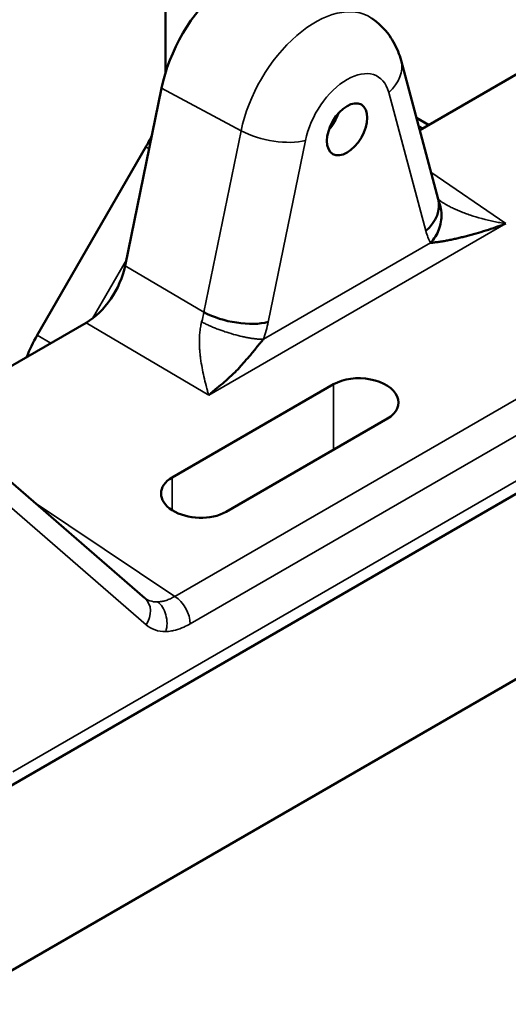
# Model space of a CAD drawing. Header units: millimetres. Extents: x 0 to 14369, y -869 to 2970.
# Tile 464 of 656: x 3665 to 3690, y 1062 to 1113. Entities that reach past the tile are written whole.
import ezdxf

# ---------------------------------------------------------------- set-up
doc = ezdxf.new("R2010")
doc.units = ezdxf.units.MM
doc.header["$LTSCALE"] = 10
doc.layers.add('Sichtbar (ISO)', color=7, linetype='Continuous', lineweight=50)
doc.layers.add('Sichtbar schmal (ISO)', color=7, linetype='Continuous', lineweight=35)

msp = doc.modelspace()

# ---------------------------------------------------------------- linework, layer by layer
at = {"layer": 'Sichtbar (ISO)'}
for p, q in [((3795.314, 1148.71), (3663.968, 1072.878)), ((3672.426, 1110.533), (3672.426, 1134.799)), ((3672.426, 1134.799), (3672.426, 1110.533)), ((3697.538, 1114.298), (3685.789, 1107.515)), ((3684.811, 1111.165), (3686.762, 1103.883)), ((3672.217, 1109.722), (3670.308, 1100.39)), ((3686.256, 1107.784), (3685.618, 1108.153)), ((3685.618, 1108.153), (3686.256, 1107.784)), ((3665.684, 1096.742), (3671.391, 1106.627)), ((3671.391, 1106.627), (3665.684, 1096.742)), ((3686.847, 1103.804), (3686.816, 1103.826)), ((3668.261, 1097.395), (3659.615, 1092.403)), ((3672.78, 1089.263), (3681.265, 1094.162)), ((3715.065, 1092.653), (3661.254, 1061.586)), ((3684.094, 1092.358), (3675.608, 1087.459)), ((3671.347, 1082.92), (3663.181, 1089.992)), ((3671.363, 1082.908), (3671.357, 1082.911)), ((3672.194, 1082.556), (3672.194, 1082.556)), ((3671.51, 1081.7), (3671.512, 1081.7)), ((3671.584, 1081.888), (3671.585, 1081.888)), ((3671.926, 1081.239), (3671.926, 1081.239)), ((3672.211, 1081.181), (3672.211, 1081.181))]:
    msp.add_line(p, q, dxfattribs=at)
for centre, major_axis, ratio, start_param, end_param in [((3676.316, 1110.82), (3, 5.196), 0.57735, 6.246119, 8.37758), ((3680.558, 1108.371), (0.75, 1.299), 0.57735, 4.372552, 5.052226), ((3668.891, 1108.07), (2.5, 4.33), 0.57735, 4.712389, 4.848469), ((3668.891, 1108.07), (-2.5, -4.33), 0.57735, 1.570796, 1.706877), ((3684.347, 1103.236), (2.415, 0.647), 0.707107, 5.327869, 6.283185), ((3668.257, 1099.845), (1.499, 2.599), 0.578565, 3.927476, 5.234371), ((3676.062, 1098.453), (-2.449, 0.501), 0.408248, 0.938437, 2.456873), ((3668.184, 1095.298), (2.5, 4.33), 0.57735, 1.570796, 1.829556), ((3668.184, 1095.298), (-2.5, -4.33), 0.57735, 4.712389, 4.971148), ((3682.68, 1093.26), (-1.999, 0.096), 0.606728, 2.385264, 5.526857), ((3674.194, 1088.361), (-1.999, 0.096), 0.606728, 5.526857, 8.668449), ((3670.561, 1082.013), (0.786, 0.907), 0.811503, 6.276296, 6.283185)]:
    msp.add_ellipse(centre, major_axis=major_axis, ratio=ratio, start_param=start_param, end_param=end_param, dxfattribs=at)
msp.add_ellipse((3681.972, 1107.554), major_axis=(0.75, 1.299), ratio=0.57735, dxfattribs=at)
for points, knots in [([(3684.811, 1111.165), (3684.768, 1111.327), (3684.714, 1111.489), (3684.585, 1111.812), (3684.509, 1111.974), (3684.33, 1112.291), (3684.227, 1112.448), (3683.994, 1112.748), (3683.863, 1112.893), (3683.576, 1113.162), (3683.42, 1113.287), (3683.253, 1113.398)], [0.2617994, 0.2617994, 0.2617994, 0.2617994, 0.3591059, 0.3591059, 0.4564123, 0.4564123, 0.5537188, 0.5537188, 0.6510253, 0.6510253, 0.7483318, 0.7483318, 0.7483318, 0.7483318]), ([(3686.789, 1103.759), (3686.83, 1103.667), (3686.902, 1103.453), (3686.947, 1103.093), (3686.919, 1102.695), (3686.814, 1102.299), (3686.63, 1101.912), (3686.454, 1101.696), (3686.359, 1101.59)], [0.268971, 0.268971, 0.268971, 0.268971, 0.3737381, 0.5005443, 0.6275216, 0.753402, 0.8780207, 1, 1, 1, 1]), ([(3686.768, 1103.861), (3686.769, 1103.86), (3686.77, 1103.859), (3686.79, 1103.844), (3686.811, 1103.83), (3686.84, 1103.809), (3686.847, 1103.804), (3686.855, 1103.799)], [0.10330609, 0.10330609, 0.10330609, 0.10330609, 0.10403233, 0.10403233, 0.11388335, 0.11388335, 0.1173508, 0.1173508, 0.1173508, 0.1173508]), ([(3689.832, 1102.424), (3689.819, 1102.42), (3689.806, 1102.415), (3689.793, 1102.411), (3689.619, 1102.351), (3689.444, 1102.294), (3689.27, 1102.239), (3689.097, 1102.185), (3688.924, 1102.134), (3688.752, 1102.085), (3688.667, 1102.06), (3688.581, 1102.036), (3688.496, 1102.013), (3688.411, 1101.99), (3688.327, 1101.967), (3688.243, 1101.945), (3688.159, 1101.923), (3688.075, 1101.902), (3687.992, 1101.881), (3687.909, 1101.86), (3687.827, 1101.84), (3687.745, 1101.821), (3687.663, 1101.802), (3687.581, 1101.784), (3687.5, 1101.766), (3687.419, 1101.749), (3687.339, 1101.732), (3687.26, 1101.717), (3687.22, 1101.709), (3687.18, 1101.702), (3687.141, 1101.695), (3687.102, 1101.688), (3687.063, 1101.681), (3687.024, 1101.675), (3686.946, 1101.661), (3686.869, 1101.65), (3686.793, 1101.639), (3686.718, 1101.629), (3686.643, 1101.62), (3686.571, 1101.611), (3686.535, 1101.607), (3686.499, 1101.603), (3686.464, 1101.6), (3686.446, 1101.598), (3686.429, 1101.596), (3686.411, 1101.595), (3686.394, 1101.593), (3686.377, 1101.591), (3686.359, 1101.59)], [0.1164561, 0.1164561, 0.1164561, 0.1164561, 0.1259482, 0.1259482, 0.1259482, 0.251947, 0.251947, 0.251947, 0.3776205, 0.3776205, 0.3776205, 0.4402525, 0.4402525, 0.4402525, 0.5027214, 0.5027214, 0.5027214, 0.5650234, 0.5650234, 0.5650234, 0.6271687, 0.6271687, 0.6271687, 0.6891842, 0.6891842, 0.6891842, 0.7511184, 0.7511184, 0.7511184, 0.7820785, 0.7820785, 0.7820785, 0.8130493, 0.8130493, 0.8130493, 0.8750783, 0.8750783, 0.8750783, 0.937344, 0.937344, 0.937344, 0.9686155, 0.9686155, 0.9686155, 0.9842929, 0.9842929, 0.9842929, 1, 1, 1, 1]), ([(3690.314, 1102.601), (3690.227, 1102.568), (3690.141, 1102.535), (3690.054, 1102.503), (3689.98, 1102.476), (3689.906, 1102.45), (3689.832, 1102.424)], [0.0000003, 0.0000003, 0.0000003, 0.0000003, 0.0629406, 0.0629406, 0.0629406, 0.1164561, 0.1164561, 0.1164561, 0.1164561]), ([(3677.585, 1096.524), (3677.568, 1096.506), (3677.533, 1096.469), (3677.481, 1096.412), (3677.377, 1096.305), (3677.195, 1096.078), (3677.039, 1095.863), (3676.856, 1095.655), (3676.77, 1095.548), (3676.668, 1095.454), (3676.494, 1095.257), (3676.336, 1095.054), (3676.162, 1094.868), (3675.784, 1094.521), (3675.45, 1094.208), (3675.057, 1093.913), (3674.887, 1093.746), (3674.794, 1093.667), (3674.733, 1093.614), (3674.703, 1093.589)], [0, 0, 0, 0, 0.031737, 0.063446, 0.10823, 0.171251, 0.234348, 0.297605, 0.342326, 0.387126, 0.450347, 0.513772, 0.57727, 0.667087, 0.756945, 0.846582, 0.91015, 0.955084, 1, 1, 1, 1])]:
    msp.add_open_spline(points, degree=3, knots=knots, dxfattribs=at)
msp.add_open_spline([(3671.353, 1082.917), (3671.361, 1082.909), (3671.367, 1082.905), (3671.373, 1082.901)], degree=3, dxfattribs=at)
at = {"layer": 'Sichtbar schmal (ISO)'}
for p, q in [((3664.398, 1073.802), (3795.713, 1149.617)), ((3672.922, 1083.018), (3785.582, 1148.062)), ((3786.386, 1146.619), (3673.726, 1081.575)), ((3676.401, 1107.477), (3672.217, 1109.722)), ((3686.115, 1102.215), (3684.164, 1109.497)), ((3685.956, 1107.611), (3685.728, 1107.743)), ((3685.728, 1107.743), (3685.956, 1107.611)), ((3674.449, 1097.942), (3676.401, 1107.477)), ((3671.391, 1106.627), (3671.564, 1106.527)), ((3671.564, 1106.527), (3671.391, 1106.627)), ((3679.781, 1106.967), (3677.83, 1097.432)), ((3690.314, 1102.601), (3686.379, 1105.311)), ((3686.889, 1103.776), (3686.889, 1103.776)), ((3687.274, 1103.547), (3687.273, 1103.546)), ((3686.912, 1103.338), (3686.911, 1103.337)), ((3687.89, 1103.255), (3687.891, 1103.255)), ((3674.703, 1093.589), (3690.314, 1102.601)), ((3686.159, 1102.255), (3686.161, 1102.256)), ((3686.36, 1101.59), (3677.585, 1096.524)), ((3670.37, 1100.694), (3668.593, 1097.617)), ((3668.593, 1097.617), (3670.37, 1100.694)), ((3670.308, 1100.39), (3674.449, 1097.942)), ((3668.261, 1097.395), (3674.703, 1093.589)), ((3677.784, 1097.42), (3677.785, 1097.42)), ((3666.407, 1096.324), (3665.684, 1096.742)), ((3665.684, 1096.742), (3666.407, 1096.324)), ((3675.712, 1096.871), (3675.712, 1096.871)), ((3674.205, 1096.452), (3674.208, 1096.455)), ((3674.221, 1096.011), (3674.221, 1096.01)), ((3674.289, 1095.402), (3674.289, 1095.402)), ((3681.265, 1094.162), (3681.265, 1090.725)), ((3672.78, 1087.544), (3672.78, 1089.263)), ((3671.41, 1081.523), (3663.208, 1088.626)), ((3665.496, 1087.987), (3672.922, 1083.018))]:
    msp.add_line(p, q, dxfattribs=at)
for centre, major_axis, ratio, start_param, end_param in [((3680.297, 1108.522), (2.852, 4.941), 0.57735, 6.246119, 8.37758), ((3682.396, 1110.518), (2.415, 0.647), 0.707107, 5.327869, 6.283185), ((3681.972, 1107.554), (1.604, 2.778), 0.57735, 5.759587, 8.37758), ((3678.013, 1107.988), (2.449, -0.501), 0.408248, 4.08003, 5.598466), ((3689.913, 1105.521), (-2.813, -4.726), 0.579562, 5.767239, 5.94952), ((3670.561, 1082.013), (0.786, 0.907), 0.811503, 4.867311, 6.276296), ((3672.877, 1082.065), (0.6, -1.039), 0.57735, 0.785398, 2.303835)]:
    msp.add_ellipse(centre, major_axis=major_axis, ratio=ratio, start_param=start_param, end_param=end_param, dxfattribs=at)
for points, knots in [([(3686.855, 1103.799), (3686.874, 1103.785), (3686.924, 1103.753), (3687.017, 1103.693), (3687.232, 1103.566), (3687.449, 1103.454), (3687.684, 1103.343), (3687.927, 1103.239), (3688.196, 1103.135), (3688.474, 1103.036), (3689.055, 1102.855), (3689.67, 1102.714), (3689.988, 1102.654), (3690.208, 1102.617), (3690.314, 1102.601)], [0.2551925, 0.2551925, 0.2551925, 0.2551925, 0.2794035, 0.3217065, 0.3807802, 0.4397038, 0.4990768, 0.5592423, 0.6207234, 0.68359, 0.7747964, 0.8678005, 0.9338968, 1, 1, 1, 1]), ([(3674.703, 1093.589), (3674.693, 1093.621), (3674.672, 1093.689), (3674.64, 1093.795), (3674.579, 1094.008), (3674.468, 1094.452), (3674.376, 1094.888), (3674.293, 1095.363), (3674.262, 1095.593), (3674.235, 1095.821), (3674.217, 1096.054), (3674.212, 1096.178), (3674.207, 1096.304), (3674.208, 1096.567), (3674.223, 1096.833), (3674.26, 1097.129), (3674.291, 1097.283), (3674.309, 1097.362), (3674.321, 1097.415), (3674.328, 1097.44)], [0, 0, 0, 0, 0.047223, 0.094485, 0.161337, 0.255452, 0.347704, 0.436458, 0.497041, 0.556768, 0.616061, 0.65802, 0.700247, 0.76104, 0.82366, 0.887743, 0.933832, 0.966778, 1, 1, 1, 1]), ([(3674.328, 1097.44), (3674.357, 1097.424), (3674.387, 1097.408), (3674.416, 1097.393), (3674.445, 1097.378), (3674.471, 1097.364), (3674.508, 1097.346), (3674.559, 1097.321), (3674.631, 1097.286), (3674.7, 1097.255), (3674.769, 1097.223), (3674.835, 1097.195), (3674.903, 1097.166), (3674.972, 1097.137), (3675.042, 1097.109), (3675.115, 1097.08), (3675.188, 1097.052), (3675.263, 1097.024), (3675.333, 1096.999), (3675.403, 1096.974), (3675.469, 1096.951), (3675.555, 1096.922), (3675.678, 1096.881), (3675.842, 1096.83), (3676.005, 1096.784), (3676.169, 1096.738), (3676.331, 1096.698), (3676.45, 1096.67), (3676.534, 1096.651), (3676.596, 1096.638), (3676.664, 1096.624), (3676.732, 1096.611), (3676.804, 1096.598), (3676.871, 1096.586), (3676.939, 1096.575), (3677.002, 1096.566), (3677.069, 1096.557), (3677.136, 1096.548), (3677.206, 1096.54), (3677.256, 1096.536), (3677.29, 1096.533), (3677.315, 1096.531), (3677.344, 1096.529), (3677.372, 1096.527), (3677.405, 1096.526), (3677.428, 1096.525), (3677.444, 1096.524), (3677.456, 1096.524), (3677.469, 1096.524), (3677.482, 1096.523), (3677.495, 1096.523), (3677.509, 1096.523), (3677.522, 1096.523), (3677.536, 1096.523), (3677.547, 1096.523), (3677.555, 1096.523), (3677.562, 1096.523), (3677.566, 1096.523), (3677.57, 1096.523), (3677.573, 1096.523), (3677.576, 1096.524), (3677.579, 1096.524), (3677.582, 1096.524), (3677.585, 1096.524)], [0.0000019, 0.0000019, 0.0000019, 0.0000019, 0.0414619, 0.0414619, 0.0414619, 0.0828727, 0.0828727, 0.0828727, 0.1414222, 0.1414222, 0.1414222, 0.2000836, 0.2000836, 0.2000836, 0.2588928, 0.2588928, 0.2588928, 0.317799, 0.317799, 0.317799, 0.3767859, 0.3767859, 0.3767859, 0.460331, 0.460331, 0.460331, 0.5438993, 0.5438993, 0.5438993, 0.6028701, 0.6028701, 0.6028701, 0.6617659, 0.6617659, 0.6617659, 0.7205765, 0.7205765, 0.7205765, 0.7792376, 0.7792376, 0.7792376, 0.8206555, 0.8206555, 0.8206555, 0.8620531, 0.8620531, 0.8620531, 0.8913307, 0.8913307, 0.8913307, 0.9206193, 0.9206193, 0.9206193, 0.9499256, 0.9499256, 0.9499256, 0.9706736, 0.9706736, 0.9706736, 0.9853303, 0.9853303, 0.9853303, 0.9999846, 0.9999846, 0.9999846, 0.9999846]), ([(3671.373, 1082.901), (3671.445, 1082.853), (3671.523, 1082.814), (3671.606, 1082.786), (3671.731, 1082.743), (3671.866, 1082.723), (3672.009, 1082.726)], [0.1678015, 0.1678015, 0.1678015, 0.1678015, 0.5, 0.5, 0.5, 1, 1, 1, 1]), ([(3672.009, 1082.726), (3672.08, 1082.728), (3672.153, 1082.735), (3672.227, 1082.748), (3672.302, 1082.761), (3672.378, 1082.78), (3672.455, 1082.805), (3672.531, 1082.829), (3672.609, 1082.86), (3672.687, 1082.895), (3672.765, 1082.931), (3672.843, 1082.972), (3672.922, 1083.018)], [0, 0, 0, 0, 0.25, 0.25, 0.25, 0.5, 0.5, 0.5, 0.75, 0.75, 0.75, 1, 1, 1, 1]), ([(3672.441, 1081.171), (3672.485, 1081.304), (3672.508, 1081.448), (3672.508, 1081.597), (3672.507, 1081.746), (3672.483, 1081.9), (3672.442, 1082.048), (3672.401, 1082.195), (3672.343, 1082.334), (3672.27, 1082.45), (3672.197, 1082.566), (3672.109, 1082.659), (3672.009, 1082.726)], [0, 0, 0, 0, 0.25, 0.25, 0.25, 0.5, 0.5, 0.5, 0.75, 0.75, 0.75, 1, 1, 1, 1]), ([(3672.441, 1081.171), (3672.24, 1081.167), (3672.052, 1081.195), (3671.879, 1081.254), (3671.707, 1081.313), (3671.549, 1081.403), (3671.41, 1081.523)], [0, 0, 0, 0, 0.5, 0.5, 0.5, 1, 1, 1, 1]), ([(3673.726, 1081.575), (3673.614, 1081.512), (3673.504, 1081.455), (3673.393, 1081.405), (3673.357, 1081.389), (3673.321, 1081.373), (3673.285, 1081.359), (3673.139, 1081.299), (3672.993, 1081.255), (3672.852, 1081.223), (3672.817, 1081.215), (3672.783, 1081.208), (3672.749, 1081.202), (3672.644, 1081.183), (3672.541, 1081.172), (3672.441, 1081.171)], [0.0000002, 0.0000002, 0.0000002, 0.0000002, 0.2513226, 0.2513226, 0.2513226, 0.3333333, 0.3333333, 0.3333333, 0.6666667, 0.6666667, 0.6666667, 0.7486186, 0.7486186, 0.7486186, 1, 1, 1, 1])]:
    msp.add_open_spline(points, degree=3, knots=knots, dxfattribs=at)
for points in [[(3674.328, 1097.44), (3674.38, 1097.608), (3674.421, 1097.777), (3674.449, 1097.942)], [(3677.83, 1097.432), (3677.768, 1097.133), (3677.686, 1096.83), (3677.585, 1096.524)], [(3671.356, 1082.912), (3671.358, 1082.911), (3671.36, 1082.909), (3671.362, 1082.908)]]:
    msp.add_open_spline(points, degree=3, dxfattribs=at)

doc.saveas('drawing.dxf')
